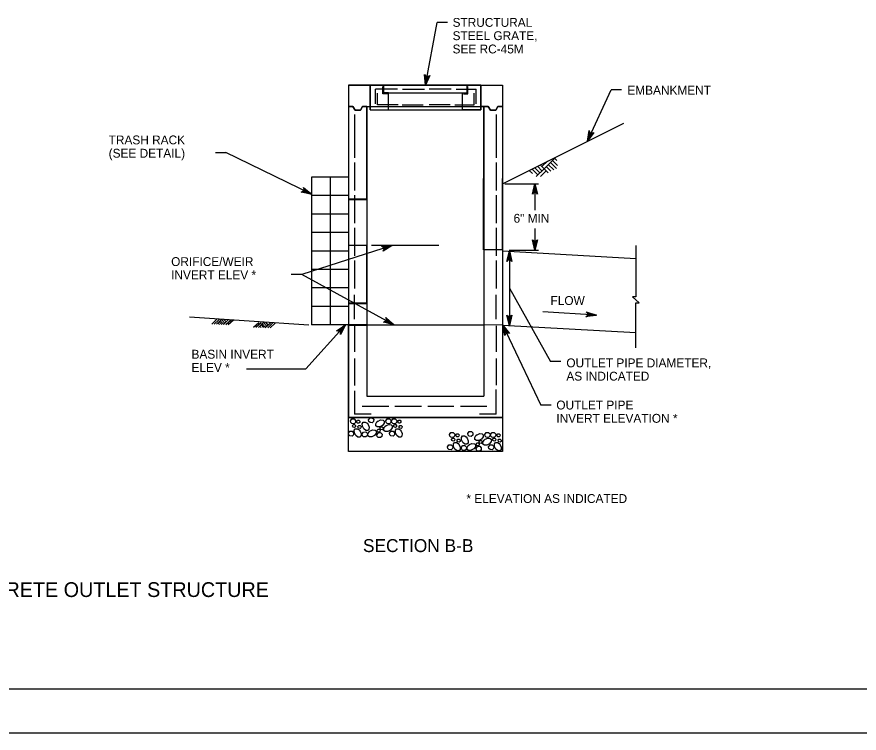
# Model space of a CAD drawing. Extents: x 636462 to 639890, y 299944 to 300538.
# Drawn here: x 639320.2 to 639605.1, y 299944.4 to 300186.8 of the extents above; entities that cross this region are included whole.
import ezdxf

# ---------------------------------------------------------------- set-up
doc = ezdxf.new("R2010")
doc.units = 0
for name, color, linetype in [('1', 7, 'Continuous'), ('Default', 7, 'Continuous'), ('PLT-BNDY', 7, 'Continuous')]:
    doc.layers.add(name, color=color, linetype=linetype)

msp = doc.modelspace()

# ---------------------------------------------------------------- linework, layer by layer
at = {"layer": '1'}
msp.add_lwpolyline([(639810.91, 299959.45), (639810.91, 300523.45), (639024.91, 300523.45), (639024.91, 299959.45), (639810.91, 299959.45), (639810.91, 299985.81), (639610.91, 299985.81), (639610.91, 300050.49), (639810.91, 300050.49), (639810.91, 300079.45), (639610.91, 300079.45), (639610.91, 299959.45), (639689.72, 299959.45), (639689.72, 299985.81), (639689.72, 299959.45), (639766.72, 299959.45), (639766.72, 299985.81), (639766.72, 299973.49), (639810.91, 299973.49)], dxfattribs=at)
at = {"layer": 'Default'}
for p, q in [((639458.42, 300163.65), (639462.35, 300184.9)), ((639465.85, 300184.9), (639462.35, 300184.9)), ((639432.4, 300163.65), (639432.4, 300051.22)), ((639432.4, 300163.65), (639484.45, 300163.65)), ((639439.69, 300155.32), (639439.69, 300163.65)), ((639477.16, 300163.65), (639439.69, 300163.65)), ((639444.06, 300160.73), (639444.06, 300163.25)), ((639444.37, 300161.04), (639444.37, 300163.65)), ((639472.48, 300161.04), (639472.48, 300163.65)), ((639472.79, 300160.73), (639472.79, 300163.25)), ((639477.16, 300155.32), (639477.16, 300163.65)), ((639484.45, 300163.65), (639484.45, 300051.22)), ((639448.93, 300162.34), (639441.54, 300162.34)), ((639441.54, 300157.4), (639441.54, 300162.34)), ((639442.16, 300156.98), (639442.16, 300160.91)), ((639445.57, 300160.73), (639444.06, 300160.73)), ((639444.37, 300161.04), (639445.93, 300161.04)), ((639445.93, 300155.32), (639445.93, 300161.04)), ((639445.93, 300161.04), (639470.92, 300161.04)), ((639450.67, 300162.34), (639458.07, 300162.34)), ((639467.09, 300162.34), (639459.69, 300162.34)), ((639468.83, 300162.34), (639475.53, 300162.34)), ((639470.92, 300155.32), (639470.92, 300161.04)), ((639470.92, 300161.04), (639472.48, 300161.04)), ((639471.28, 300160.73), (639472.79, 300160.73)), ((639474.9, 300156.98), (639474.9, 300160.91)), ((639475.53, 300157.4), (639475.53, 300162.34)), ((639513.22, 300144.73), (639521.29, 300162.12)), ((639524.78, 300162.12), (639521.29, 300162.12)), ((639449.19, 300156.98), (639442.16, 300156.98)), ((639450.57, 300156.98), (639457.6, 300156.98)), ((639466.74, 300156.98), (639459.71, 300156.98)), ((639468.42, 300156.98), (639474.9, 300156.98)), ((639432.4, 300156.4), (639433.88, 300156.4)), ((639433.88, 300156.4), (639434.6, 300155.17)), ((639434.6, 300155.17), (639436.45, 300155.17)), ((639436.45, 300155.17), (639437.16, 300156.4)), ((639437.16, 300156.4), (639438.65, 300156.4)), ((639438.65, 300156.4), (639478.2, 300156.4)), ((639438.65, 300156.4), (639438.65, 300060.68)), ((639439.69, 300155.32), (639477.16, 300155.32)), ((639478.2, 300156.4), (639478.2, 300058.46)), ((639478.2, 300156.4), (639479.68, 300156.4)), ((639479.68, 300156.4), (639480.4, 300155.17)), ((639480.4, 300155.17), (639482.25, 300155.17)), ((639482.25, 300155.17), (639482.96, 300156.4)), ((639482.96, 300156.4), (639484.45, 300156.4)), ((639434.44, 300153.71), (639434.44, 300139.04)), ((639482.31, 300153.71), (639482.31, 300139.04)), ((639484.45, 300130.34), (639525.48, 300150.85)), ((639387.36, 300140.93), (639390.86, 300140.93)), ((639419.91, 300126.78), (639390.86, 300140.93)), ((639434.44, 300137.5), (639434.44, 300128)), ((639482.31, 300137.5), (639482.31, 300128)), ((639497.84, 300136.12), (639499.67, 300137.95)), ((639498.55, 300135.42), (639502.49, 300139.36)), ((639502.75, 300135.45), (639500.67, 300137.54)), ((639503.08, 300136.53), (639501.37, 300138.24)), ((639502.88, 300138.15), (639502.08, 300138.95)), ((639494.58, 300133.73), (639493.46, 300134.85)), ((639496.43, 300133.3), (639494.4, 300135.32)), ((639497.13, 300134), (639495.35, 300135.79)), ((639495.85, 300132.72), (639498.55, 300135.42)), ((639497.84, 300134.71), (639496.29, 300136.26)), ((639498.55, 300135.42), (639497.23, 300136.73)), ((639497.34, 300132.8), (639499.25, 300134.71)), ((639499.91, 300134.05), (639498.55, 300135.42)), ((639500.85, 300134.52), (639499.25, 300136.12)), ((639501.8, 300134.98), (639499.96, 300136.83)), ((639419.91, 300132.54), (639419.91, 300082.57)), ((639432.4, 300132.54), (639419.91, 300132.54)), ((639426.15, 300132.54), (639426.15, 300082.57)), ((639485.23, 300130.34), (639496.61, 300130.34)), ((639495.47, 300130.34), (639495.47, 300121.35)), ((639432.4, 300126.29), (639419.91, 300126.29)), ((639434.44, 300126.46), (639434.44, 300116.96)), ((639482.31, 300126.46), (639482.31, 300116.96)), ((639438.65, 300125.08), (639432.4, 300125.08)), ((639432.4, 300120.05), (639419.91, 300120.05)), ((639434.44, 300115.42), (639434.44, 300105.92)), ((639482.31, 300115.42), (639482.31, 300105.92)), ((639495.47, 300115.19), (639495.47, 300107.89)), ((639432.4, 300113.8), (639419.91, 300113.8)), ((639447.14, 300109.42), (639416.58, 300099.63)), ((639438.65, 300109.42), (639432.4, 300109.42)), ((639462.93, 300109.42), (639440.23, 300109.42)), ((639432.4, 300107.55), (639419.91, 300107.55)), ((639484.45, 300107.94), (639478.2, 300108.05)), ((639484.45, 300107.58), (639529.54, 300105.01)), ((639486.71, 300107.89), (639496.61, 300107.89)), ((639486.83, 300107.57), (639486.83, 300082.36)), ((639434.44, 300104.38), (639434.44, 300094.88)), ((639482.31, 300104.38), (639482.31, 300094.88)), ((639432.4, 300101.31), (639419.91, 300101.31)), ((639416.58, 300099.63), (639413.05, 300099.63)), ((639447.71, 300082.6), (639416.58, 300099.63)), ((639432.4, 300095.06), (639419.91, 300095.06)), ((639486.83, 300094.97), (639500.71, 300070.22)), ((639434.44, 300084.46), (639434.44, 300092.72)), ((639482.31, 300084.46), (639482.31, 300092.72)), ((639432.4, 300088.82), (639419.91, 300088.82)), ((639438.65, 300089.89), (639432.4, 300089.89)), ((639516.24, 300085.91), (639498.13, 300086.94)), ((639378.66, 300085.24), (639419.01, 300082.57)), ((639386.16, 300082.85), (639387.89, 300084.46)), ((639386.94, 300082.82), (639388.68, 300084.44)), ((639387.75, 300082.79), (639389.49, 300084.41)), ((639388.25, 300083.25), (639388.73, 300082.73)), ((639388.66, 300083.64), (639389.52, 300082.73)), ((639389.04, 300083.99), (639390.16, 300082.79)), ((639389.46, 300084.42), (639390.6, 300083.19)), ((639390.08, 300082.71), (639391.83, 300084.34)), ((639390.27, 300084.39), (639391.01, 300083.59)), ((639390.94, 300082.68), (639392.66, 300084.28)), ((639391.74, 300082.65), (639393.46, 300084.26)), ((639400.31, 300081.79), (639402.04, 300083.4)), ((639401.09, 300081.76), (639402.83, 300083.39)), ((639401.9, 300081.73), (639403.64, 300083.36)), ((639403.19, 300082.93), (639404.3, 300081.73)), ((639403.6, 300083.36), (639404.75, 300082.13)), ((639404.23, 300081.65), (639405.98, 300083.28)), ((639404.41, 300083.33), (639405.16, 300082.53)), ((639405.08, 300081.62), (639406.8, 300083.23)), ((639405.89, 300081.6), (639407.61, 300083.2)), ((639402.4, 300082.19), (639402.88, 300081.67)), ((639402.81, 300082.59), (639403.66, 300081.67)), ((639431.35, 300082.57), (639417.92, 300067.7)), ((639432.4, 300082.57), (639419.91, 300082.57)), ((639438.65, 300082.6), (639432.4, 300082.6)), ((639434.44, 300082.25), (639434.44, 300073.44)), ((639438.65, 300082.6), (639478.2, 300082.6)), ((639478.2, 300082.68), (639484.45, 300082.57)), ((639482.31, 300082.25), (639482.31, 300073.44)), ((639484.45, 300082.5), (639529.54, 300079.94)), ((639484.61, 300082.49), (639497.45, 300055.46)), ((639434.44, 300071.18), (639434.44, 300062.09)), ((639482.31, 300071.18), (639482.31, 300062.19)), ((639504.21, 300070.22), (639500.71, 300070.22)), ((639397.95, 300067.7), (639417.92, 300067.7)), ((639434.44, 300060.25), (639434.44, 300052.38)), ((639438.65, 300060.68), (639438.65, 300058.46)), ((639482.31, 300052.38), (639482.31, 300060.76)), ((639438.65, 300058.46), (639478.2, 300058.46)), ((639437.06, 300055.12), (639446.05, 300055.12)), ((639448.12, 300055.12), (639457.12, 300055.12)), ((639459.19, 300055.12), (639468, 300055.12)), ((639470.25, 300055.12), (639479.24, 300055.12)), ((639500.95, 300055.46), (639497.45, 300055.46)), ((639440.05, 300052.38), (639434.44, 300052.38)), ((639482.31, 300052.38), (639476.7, 300052.38)), ((639484.45, 300051.22), (639432.4, 300051.22))]:
    msp.add_line(p, q, dxfattribs=at)
for points in [[(639459.6, 300166.72), (639459.86, 300166.95), (639458.42, 300163.65), (639459.6, 300166.72), (639459.2, 300166.59), (639458.42, 300163.65), (639458.68, 300166.68), (639458.34, 300166.92), (639458.42, 300163.65), (639458.14, 300167.24), (639458.34, 300166.92)], [(639515.08, 300147.45), (639515.39, 300147.61), (639513.22, 300144.73), (639515.08, 300147.45), (639514.66, 300147.42), (639513.22, 300144.73), (639514.17, 300147.62), (639513.9, 300147.93), (639513.22, 300144.73), (639513.78, 300148.29), (639513.9, 300147.93)], [(639417.27, 300128.76), (639417.12, 300129.07), (639419.91, 300126.78), (639417.27, 300128.76), (639417.29, 300128.34), (639419.91, 300126.78), (639417.06, 300127.86), (639416.74, 300127.6), (639419.91, 300126.78), (639416.37, 300127.5), (639416.74, 300127.6)], [(639494.81, 300127.11), (639494.59, 300126.85), (639495.47, 300130.34), (639494.81, 300127.11), (639495.19, 300127.31), (639495.47, 300130.34), (639495.71, 300127.31), (639496.08, 300127.12), (639495.47, 300130.34), (639496.33, 300126.84), (639496.08, 300127.12)], [(639496.11, 300111.12), (639496.33, 300111.39), (639495.47, 300107.89), (639496.11, 300111.12), (639495.74, 300110.93), (639495.47, 300107.89), (639495.21, 300110.92), (639494.84, 300111.11), (639495.47, 300107.89), (639494.59, 300111.39), (639494.84, 300111.11)], [(639443.87, 300109.03), (639443.54, 300109.16), (639447.14, 300109.42), (639443.87, 300109.03), (639444.17, 300108.74), (639447.14, 300109.42), (639444.34, 300108.24), (639444.28, 300107.83), (639447.14, 300109.42), (639444.09, 300107.5), (639444.28, 300107.83)], [(639529.54, 300109.4), (639529.54, 300092.05), (639528.42, 300092.05), (639529.54, 300091.03)], [(639486.17, 300104.34), (639485.95, 300104.07), (639486.83, 300107.57), (639486.17, 300104.34), (639486.55, 300104.54), (639486.83, 300107.57), (639487.07, 300104.54), (639487.45, 300104.35), (639486.83, 300107.57), (639487.7, 300104.07), (639487.45, 300104.35)], [(639529.54, 300074.81), (639529.54, 300090.01), (639530.66, 300090.01), (639529.54, 300091.03)], [(639487.47, 300085.59), (639487.7, 300085.86), (639486.83, 300082.36), (639487.47, 300085.59), (639487.1, 300085.4), (639486.83, 300082.36), (639486.58, 300085.39), (639486.2, 300085.58), (639486.83, 300082.36), (639485.95, 300085.86), (639486.2, 300085.58)], [(639513.06, 300086.77), (639512.8, 300087.02), (639516.24, 300085.91), (639513.06, 300086.77), (639513.23, 300086.39), (639516.24, 300085.91), (639513.2, 300085.87), (639512.99, 300085.5), (639516.24, 300085.91), (639512.69, 300085.27), (639512.99, 300085.5)], [(639445.18, 300084.71), (639445.05, 300085.03), (639447.71, 300082.6), (639445.18, 300084.71), (639445.17, 300084.28), (639447.71, 300082.6), (639444.93, 300083.82), (639444.59, 300083.58), (639447.71, 300082.6), (639444.22, 300083.49), (639444.59, 300083.58)], [(639428.74, 300080.57), (639428.39, 300080.51), (639431.35, 300082.57), (639428.74, 300080.57), (639429.15, 300080.47), (639431.35, 300082.57), (639429.55, 300080.13), (639429.71, 300079.74), (639431.35, 300082.57), (639429.71, 300079.36), (639429.71, 300079.74)], [(639485.41, 300079.3), (639485.33, 300078.96), (639484.61, 300082.49), (639485.41, 300079.3), (639485.67, 300079.63), (639484.61, 300082.49), (639486.14, 300079.86), (639486.55, 300079.86), (639484.61, 300082.49), (639486.9, 300079.71), (639486.55, 300079.86)], [(639433.07, 300050.09), (639433.54, 300050.75), (639434.29, 300050.8), (639434.81, 300050.26), (639434.73, 300049.5), (639434.27, 300049.11), (639433.53, 300049.17), (639433.18, 300049.5), (639433.07, 300050.09)], [(639433.75, 300048.47), (639434.03, 300048.87), (639434.48, 300048.9), (639434.8, 300048.57), (639434.75, 300048.12), (639434.47, 300047.88), (639434.03, 300047.92), (639433.82, 300048.12), (639433.75, 300048.47)], [(639435.2, 300049.88), (639435.49, 300050.28), (639435.94, 300050.31), (639436.25, 300049.98), (639436.2, 300049.53), (639435.93, 300049.3), (639435.48, 300049.33), (639435.27, 300049.53), (639435.2, 300049.88)], [(639439.02, 300048.86), (639439.37, 300047.99), (639439.3, 300047.18), (639438.93, 300046.79), (639438.28, 300046.81), (639437.53, 300047.39), (639437.08, 300048.29), (639437.07, 300049.14), (639437.41, 300049.61), (639438.08, 300049.66), (639438.69, 300049.27), (639439.04, 300048.83)], [(639439.21, 300050.45), (639439.68, 300051.11), (639440.43, 300051.16), (639440.95, 300050.62), (639440.87, 300049.86), (639440.41, 300049.47), (639439.67, 300049.53), (639439.32, 300049.86), (639439.21, 300050.44)], [(639442.39, 300050.05), (639443.27, 300050.4), (639444.08, 300050.33), (639444.46, 300049.97), (639444.45, 300049.31), (639443.87, 300048.57), (639442.97, 300048.12), (639442.12, 300048.1), (639441.64, 300048.44), (639441.59, 300049.12), (639441.98, 300049.72), (639442.43, 300050.08)], [(639445.12, 300048.48), (639446, 300048.83), (639446.81, 300048.76), (639447.19, 300048.4), (639447.18, 300047.74), (639446.59, 300047), (639445.69, 300046.55), (639444.85, 300046.53), (639444.37, 300046.87), (639444.32, 300047.55), (639444.71, 300048.15), (639445.15, 300048.5)], [(639445.01, 300050.11), (639445.48, 300050.78), (639446.23, 300050.83), (639446.75, 300050.28), (639446.68, 300049.53), (639446.21, 300049.14), (639445.47, 300049.19), (639445.13, 300049.53), (639445.01, 300050.11)], [(639446.95, 300050.09), (639447.42, 300050.75), (639448.17, 300050.8), (639448.69, 300050.26), (639448.61, 300049.5), (639448.15, 300049.11), (639447.41, 300049.17), (639447.06, 300049.5), (639446.95, 300050.09)], [(639447.63, 300048.47), (639447.91, 300048.87), (639448.36, 300048.9), (639448.67, 300048.57), (639448.63, 300048.12), (639448.35, 300047.88), (639447.91, 300047.92), (639447.7, 300048.12), (639447.63, 300048.47)], [(639449.08, 300049.88), (639449.37, 300050.28), (639449.82, 300050.31), (639450.13, 300049.98), (639450.08, 300049.53), (639449.81, 300049.3), (639449.36, 300049.33), (639449.15, 300049.53), (639449.08, 300049.88)], [(639432.39, 300045.93), (639432.86, 300046.6), (639433.61, 300046.64), (639434.13, 300046.1), (639434.06, 300045.34), (639433.59, 300044.96), (639432.85, 300045.01), (639432.5, 300045.35), (639432.39, 300045.93)], [(639436.31, 300046.65), (639436.66, 300045.77), (639436.59, 300044.96), (639436.23, 300044.58), (639435.57, 300044.59), (639434.83, 300045.17), (639434.38, 300046.07), (639434.36, 300046.92), (639434.7, 300047.4), (639435.38, 300047.44), (639435.98, 300047.06), (639436.33, 300046.61)], [(639435.6, 300048.14), (639435.88, 300048.54), (639436.33, 300048.56), (639436.65, 300048.24), (639436.6, 300047.79), (639436.32, 300047.55), (639435.88, 300047.59), (639435.67, 300047.79), (639435.6, 300048.14)], [(639437.03, 300045.66), (639437.51, 300046.33), (639438.26, 300046.37), (639438.78, 300045.83), (639438.7, 300045.07), (639438.24, 300044.69), (639437.5, 300044.74), (639437.15, 300045.08), (639437.04, 300045.66)], [(639439.75, 300046.69), (639440.62, 300047.04), (639441.43, 300046.97), (639441.82, 300046.6), (639441.8, 300045.95), (639441.22, 300045.2), (639440.32, 300044.75), (639439.47, 300044.74), (639438.99, 300045.08), (639438.95, 300045.75), (639439.34, 300046.36), (639439.78, 300046.71)], [(639442.02, 300045.41), (639442.49, 300046.08), (639443.24, 300046.12), (639443.76, 300045.58), (639443.69, 300044.82), (639443.23, 300044.44), (639442.48, 300044.49), (639442.14, 300044.83), (639442.02, 300045.41)], [(639442.05, 300046.88), (639442.34, 300047.28), (639442.79, 300047.31), (639443.1, 300046.98), (639443.05, 300046.53), (639442.78, 300046.3), (639442.33, 300046.33), (639442.12, 300046.53), (639442.05, 300046.88)], [(639443.02, 300047.7), (639443.31, 300048.1), (639443.76, 300048.12), (639444.07, 300047.8), (639444.02, 300047.34), (639443.75, 300047.11), (639443.3, 300047.15), (639443.09, 300047.35), (639443.02, 300047.7)], [(639446.27, 300045.93), (639446.74, 300046.6), (639447.49, 300046.64), (639448.01, 300046.1), (639447.94, 300045.34), (639447.47, 300044.96), (639446.73, 300045.01), (639446.38, 300045.35), (639446.27, 300045.93)], [(639450.19, 300046.65), (639450.54, 300045.77), (639450.47, 300044.96), (639450.1, 300044.58), (639449.45, 300044.59), (639448.7, 300045.17), (639448.25, 300046.07), (639448.24, 300046.92), (639448.58, 300047.4), (639449.25, 300047.44), (639449.86, 300047.06), (639450.21, 300046.61)], [(639449.48, 300048.14), (639449.76, 300048.54), (639450.21, 300048.56), (639450.53, 300048.24), (639450.48, 300047.79), (639450.2, 300047.55), (639449.76, 300047.59), (639449.55, 300047.79), (639449.48, 300048.14)], [(639466.59, 300045.47), (639467.06, 300046.13), (639467.81, 300046.18), (639468.34, 300045.64), (639468.26, 300044.88), (639467.8, 300044.49), (639467.06, 300044.55), (639466.71, 300044.89), (639466.59, 300045.47)], [(639472.73, 300045.83), (639473.21, 300046.49), (639473.96, 300046.54), (639474.48, 300046), (639474.4, 300045.24), (639473.94, 300044.85), (639473.2, 300044.91), (639472.85, 300045.24), (639472.74, 300045.83)], [(639478.54, 300045.49), (639479.01, 300046.16), (639479.76, 300046.21), (639480.28, 300045.66), (639480.21, 300044.91), (639479.74, 300044.52), (639479, 300044.58), (639478.65, 300044.91), (639478.54, 300045.49)], [(639480.47, 300045.47), (639480.94, 300046.13), (639481.69, 300046.18), (639482.21, 300045.64), (639482.14, 300044.88), (639481.68, 300044.49), (639480.93, 300044.55), (639480.59, 300044.89), (639480.47, 300045.47)], [(639467.28, 300043.85), (639467.56, 300044.25), (639468.01, 300044.28), (639468.32, 300043.95), (639468.28, 300043.5), (639468, 300043.27), (639467.55, 300043.3), (639467.35, 300043.5), (639467.28, 300043.85)], [(639468.73, 300045.26), (639469.01, 300045.66), (639469.46, 300045.69), (639469.78, 300045.36), (639469.73, 300044.91), (639469.45, 300044.68), (639469.01, 300044.71), (639468.8, 300044.91), (639468.73, 300045.26)], [(639469.13, 300043.52), (639469.41, 300043.92), (639469.86, 300043.94), (639470.17, 300043.62), (639470.13, 300043.17), (639469.85, 300042.93), (639469.41, 300042.97), (639469.2, 300043.17), (639469.13, 300043.52)], [(639472.54, 300044.24), (639472.89, 300043.37), (639472.82, 300042.56), (639472.46, 300042.17), (639471.8, 300042.19), (639471.06, 300042.77), (639470.61, 300043.67), (639470.59, 300044.52), (639470.93, 300045), (639471.61, 300045.04), (639472.21, 300044.65), (639472.57, 300044.21)], [(639475.92, 300045.43), (639476.8, 300045.78), (639477.6, 300045.71), (639477.99, 300045.35), (639477.98, 300044.69), (639477.39, 300043.95), (639476.49, 300043.5), (639475.64, 300043.48), (639475.17, 300043.82), (639475.12, 300044.5), (639475.51, 300045.1), (639475.95, 300045.46)], [(639476.55, 300043.08), (639476.83, 300043.48), (639477.28, 300043.5), (639477.6, 300043.18), (639477.55, 300042.73), (639477.27, 300042.49), (639476.83, 300042.53), (639476.62, 300042.73), (639476.55, 300043.08)], [(639478.65, 300043.86), (639479.52, 300044.21), (639480.33, 300044.14), (639480.72, 300043.78), (639480.7, 300043.12), (639480.12, 300042.38), (639479.22, 300041.93), (639478.37, 300041.91), (639477.89, 300042.25), (639477.85, 300042.93), (639478.24, 300043.53), (639478.68, 300043.88)], [(639481.16, 300043.85), (639481.44, 300044.25), (639481.89, 300044.28), (639482.2, 300043.95), (639482.16, 300043.5), (639481.88, 300043.27), (639481.43, 300043.3), (639481.22, 300043.5), (639481.16, 300043.85)], [(639482.61, 300045.26), (639482.89, 300045.66), (639483.34, 300045.69), (639483.66, 300045.36), (639483.61, 300044.91), (639483.33, 300044.68), (639482.89, 300044.71), (639482.68, 300044.91), (639482.61, 300045.26)], [(639483.01, 300043.52), (639483.29, 300043.92), (639483.74, 300043.94), (639484.05, 300043.62), (639484.01, 300043.17), (639483.73, 300042.93), (639483.28, 300042.97), (639483.08, 300043.17), (639483.01, 300043.52)], [(639465.92, 300041.31), (639466.39, 300041.98), (639467.14, 300042.02), (639467.66, 300041.48), (639467.58, 300040.72), (639467.12, 300040.34), (639466.38, 300040.39), (639466.03, 300040.73), (639465.92, 300041.31)], [(639469.84, 300042.03), (639470.19, 300041.15), (639470.12, 300040.34), (639469.75, 300039.96), (639469.1, 300039.97), (639468.35, 300040.55), (639467.9, 300041.45), (639467.89, 300042.3), (639468.23, 300042.78), (639468.9, 300042.82), (639469.51, 300042.44), (639469.86, 300041.99)], [(639470.56, 300041.04), (639471.03, 300041.71), (639471.78, 300041.75), (639472.3, 300041.21), (639472.23, 300040.45), (639471.77, 300040.07), (639471.02, 300040.12), (639470.68, 300040.46), (639470.56, 300041.04)], [(639473.27, 300042.07), (639474.15, 300042.42), (639474.96, 300042.35), (639475.34, 300041.99), (639475.33, 300041.33), (639474.75, 300040.59), (639473.85, 300040.14), (639473, 300040.12), (639472.52, 300040.46), (639472.48, 300041.14), (639472.86, 300041.74), (639473.31, 300042.09)], [(639475.55, 300040.79), (639476.02, 300041.46), (639476.77, 300041.5), (639477.29, 300040.96), (639477.22, 300040.21), (639476.75, 300039.82), (639476.01, 300039.87), (639475.66, 300040.21), (639475.55, 300040.79)], [(639475.58, 300042.26), (639475.86, 300042.66), (639476.31, 300042.69), (639476.63, 300042.36), (639476.58, 300041.91), (639476.3, 300041.68), (639475.86, 300041.71), (639475.65, 300041.91), (639475.58, 300042.26)], [(639479.8, 300041.31), (639480.27, 300041.98), (639481.02, 300042.02), (639481.54, 300041.48), (639481.46, 300040.72), (639481, 300040.34), (639480.26, 300040.39), (639479.91, 300040.73), (639479.8, 300041.31)], [(639483.72, 300042.03), (639484.07, 300041.15), (639484, 300040.34), (639483.63, 300039.96), (639482.98, 300039.97), (639482.23, 300040.55), (639481.78, 300041.45), (639481.77, 300042.3), (639482.11, 300042.78), (639482.78, 300042.82), (639483.39, 300042.44), (639483.74, 300041.99)]]:
    msp.add_lwpolyline(points, dxfattribs=at)
for points in [[(639432.4, 300163.65), (639432.4, 300156.4), (639433.88, 300156.4), (639434.6, 300155.17), (639436.45, 300155.17), (639437.16, 300156.4), (639439.69, 300156.4), (639439.69, 300163.65)], [(639444.37, 300163.65), (639439.69, 300163.65), (639439.69, 300155.32), (639445.93, 300155.32), (639445.93, 300161.04), (639444.37, 300161.04)], [(639477.16, 300163.65), (639477.16, 300155.32), (639470.92, 300155.32), (639470.92, 300161.04), (639472.48, 300161.04), (639472.48, 300163.65)], [(639477.16, 300163.65), (639484.45, 300163.65), (639484.45, 300156.4), (639482.96, 300156.4), (639482.25, 300155.17), (639480.4, 300155.17), (639479.68, 300156.4), (639477.16, 300156.4)], [(639438.65, 300125.04), (639438.65, 300156.4), (639437.16, 300156.4), (639436.45, 300155.17), (639434.6, 300155.17), (639433.88, 300156.4), (639432.4, 300156.4), (639432.4, 300125.04)], [(639478.2, 300156.4), (639479.68, 300156.4), (639480.4, 300155.17), (639482.25, 300155.17), (639482.96, 300156.4), (639484.45, 300156.4), (639484.34, 300107.84), (639478.1, 300107.95)], [(639438.65, 300089.82), (639438.65, 300109.42), (639432.4, 300109.42), (639432.4, 300089.82)], [(639484.44, 300082.58), (639484.45, 300051.22), (639432.4, 300051.22), (639432.4, 300082.47), (639438.65, 300082.47), (639438.65, 300082.47), (639478.19, 300082.69)], [(639432.4, 300051.22), (639484.45, 300051.22), (639484.45, 300039.69), (639432.4, 300039.69)]]:
    msp.add_lwpolyline(points, close=True, dxfattribs=at)
at = {"layer": 'PLT-BNDY'}
msp.add_lwpolyline([(638984.91, 300538.45), (639825.91, 300538.45), (639825.91, 299944.45), (638984.91, 299944.45)], close=True, dxfattribs=at)

# ---------------------------------------------------------------- texts
at = {"layer": 'Default'}
for s, height, p in [('STRUCTURAL', 2.998, (639467.6, 300183.41)), ('STEEL GRATE, ', 2.998, (639467.6, 300178.91)), ('SEE RC-45M', 2.998, (639467.6, 300174.41)), ('TRASH RACK', 2.998, (639351.27, 300143.64)), ('(SEE DETAIL)', 2.998, (639351.27, 300139.14)), ('6" MIN', 2.998, (639488.23, 300117.13)), ('ORIFICE/WEIR', 2.998, (639372.41, 300102.48)), ('INVERT ELEV *', 2.998, (639372.41, 300097.98)), ('FLOW', 2.998, (639500.73, 300089.3)), ('BASIN INVERT', 2.998, (639379.3, 300071.14)), ('ELEV *', 2.998, (639379.3, 300066.64)), ('OUTLET PIPE DIAMETER,', 2.998, (639506.09, 300068.22)), ('AS INDICATED', 2.998, (639506.09, 300063.72)), ('OUTLET PIPE', 2.998, (639502.7, 300053.96)), ('INVERT ELEVATION *', 2.998, (639502.7, 300049.46)), ('* ELEVATION AS INDICATED', 2.998, (639472.29, 300022.32)), ('SECTION B-B', 4.3721, (639437.29, 300005.71)), ('CONCRETE OUTLET STRUCTURE', 4.9967, (639296.71, 299990.51))]:
    msp.add_text(s, height=height, dxfattribs=at).set_placement(p)
msp.add_text('EMBANKMENT', height=2.998, rotation=0, dxfattribs=at).set_placement((639526.72, 300160.47))

doc.saveas('drawing.dxf')
